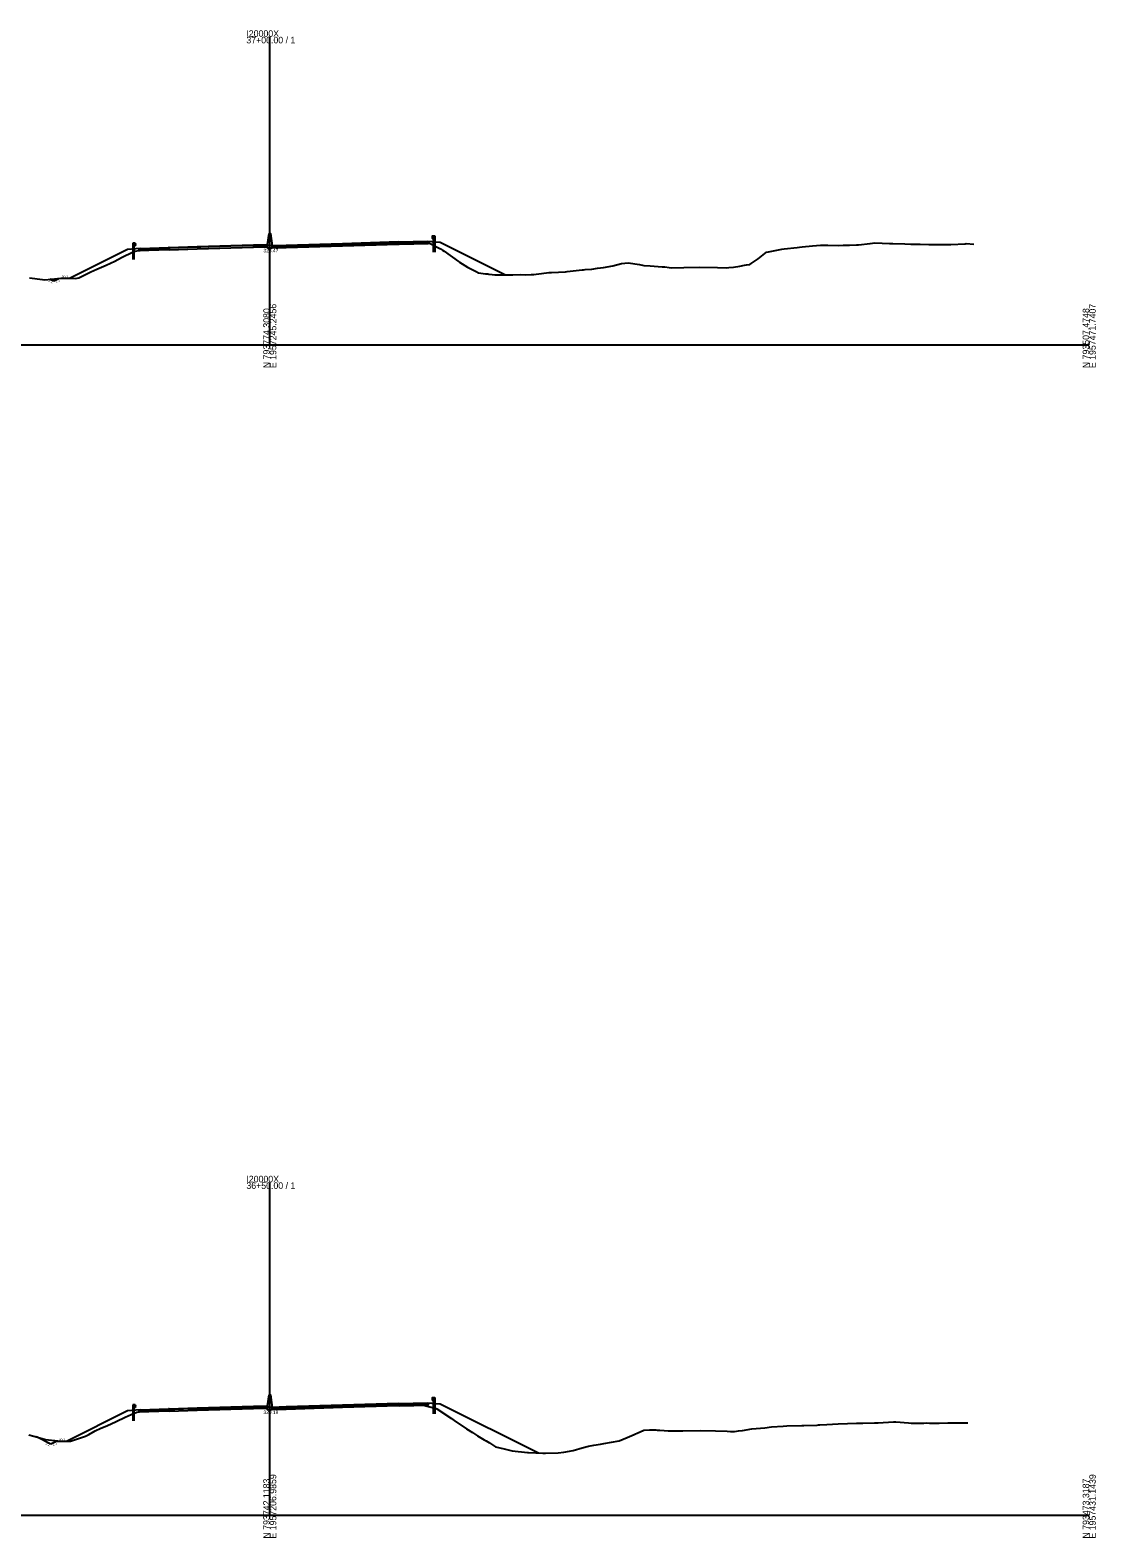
# Model space of a CAD drawing. Extents: x -4026 to 9638, y -10 to 19609.
# Drawn here: x -2752 to -2297, y 6490 to 7134 of the extents above; entities that cross this region are included whole.
import ezdxf

# ---------------------------------------------------------------- set-up
doc = ezdxf.new("R2010")
doc.units = 0
for name, color, linetype in [('RD_GPK_XS_Cell', 7, 'Continuous'), ('RD_XS_Base', 7, 'Continuous'), ('RD_XS_ExGround', 7, 'Continuous'), ('RD_XS_GR', 7, 'Continuous'), ('RD_XS_Greenside', 7, 'Continuous'), ('RD_XS_MedBWall', 7, 'Continuous'), ('RD_XS_Pave', 7, 'Continuous'), ('RD_XS_PaveOvlay', 7, 'Continuous'), ('RD_XS_TX_Elev_EX', 7, 'Continuous'), ('RD_XS_TX_Slope', 7, 'Continuous')]:
    doc.layers.add(name, color=color, linetype=linetype)

msp = doc.modelspace()

# ---------------------------------------------------------------- linework, layer by layer
at = {"layer": 'RD_GPK_XS_Cell'}
for p, q in [((-2650, 7000), (-2650, 7131.54)), ((-3000, 7000), (-2650, 7000)), ((-2650, 7000), (-2300, 7000)), ((-2650, 6500), (-2650, 6642.17)), ((-3000, 6500), (-2650, 6500)), ((-2650, 6500), (-2300, 6500))]:
    msp.add_line(p, q, dxfattribs=at)
at = {"layer": 'RD_XS_Base'}
for points in [[(-2705.75, 7040.76), (-2705.25, 7040.78), (-2693.25, 7041.26)], [(-2705.75, 7040.09), (-2705.75, 7040.76)], [(-2693.25, 7040.59), (-2705.75, 7040.09)], [(-2693.25, 7041.26), (-2693, 7041.26)], [(-2693.25, 7040.59), (-2693.25, 7041.26)], [(-2693, 7040.59), (-2693.25, 7040.59)], [(-2657, 7042.35), (-2681, 7041.63), (-2693, 7041.26)], [(-2693, 7040.59), (-2681, 7040.96), (-2657, 7041.68)], [(-2693, 7041.26), (-2693, 7040.59)], [(-2651, 7042.54), (-2657, 7042.35)], [(-2657, 7042.35), (-2657, 7041.68)], [(-2657, 7041.68), (-2651, 7041.87)], [(-2651, 7041.87), (-2651, 7042.54)], [(-2649, 7041.87), (-2643, 7042.11)], [(-2649, 7041.2), (-2649, 7041.87)], [(-2643, 7041.44), (-2649, 7041.2)], [(-2643, 7042.11), (-2619, 7042.84), (-2595, 7043.55)], [(-2595, 7042.88), (-2619, 7042.17), (-2643, 7041.44)], [(-2643, 7041.44), (-2643, 7042.11)], [(-2595, 7043.55), (-2594.75, 7043.56)], [(-2595, 7042.88), (-2595, 7043.55)], [(-2594.75, 7042.89), (-2595, 7042.88)], [(-2582.25, 7043.94), (-2582.75, 7043.92), (-2594.75, 7043.56)], [(-2594.75, 7043.56), (-2594.75, 7042.89)], [(-2594.75, 7042.89), (-2582.25, 7043.27)], [(-2582.25, 7043.27), (-2582.25, 7043.94)], [(-2705.75, 6544.6), (-2705.25, 6544.62), (-2693.25, 6545.09)], [(-2705.75, 6543.93), (-2705.75, 6544.6)], [(-2693.25, 6544.42), (-2705.75, 6543.93)], [(-2693.25, 6545.09), (-2693, 6545.1)], [(-2693.25, 6544.42), (-2693.25, 6545.09)], [(-2693, 6544.43), (-2693.25, 6544.42)], [(-2657, 6546.18), (-2681, 6545.47), (-2693, 6545.1)], [(-2693, 6544.43), (-2681, 6544.8), (-2657, 6545.51)], [(-2693, 6545.1), (-2693, 6544.43)], [(-2651, 6546.37), (-2657, 6546.18)], [(-2657, 6546.18), (-2657, 6545.51)], [(-2657, 6545.51), (-2651, 6545.7)], [(-2651, 6545.7), (-2651, 6546.37)], [(-2649, 6545.63), (-2643, 6545.87)], [(-2649, 6544.96), (-2649, 6545.63)], [(-2643, 6545.2), (-2649, 6544.96)], [(-2643, 6545.87), (-2619, 6546.59), (-2595, 6547.31)], [(-2595, 6546.64), (-2619, 6545.92), (-2643, 6545.2)], [(-2643, 6545.2), (-2643, 6545.87)], [(-2595, 6547.31), (-2594.75, 6547.32)], [(-2595, 6546.64), (-2595, 6547.31)], [(-2594.75, 6546.65), (-2595, 6546.64)], [(-2582.25, 6547.7), (-2582.75, 6547.68), (-2594.75, 6547.32)], [(-2594.75, 6547.32), (-2594.75, 6546.65)], [(-2594.75, 6546.65), (-2582.25, 6547.03)], [(-2582.25, 6547.03), (-2582.25, 6547.7)]]:
    msp.add_lwpolyline(points, dxfattribs=at)
at = {"layer": 'RD_XS_ExGround'}
for points in [[(-2752.63, 7028.6), (-2747.04, 7027.83), (-2746.07, 7027.78), (-2740.64, 7028.3), (-2739.31, 7028.41), (-2735.87, 7028.46), (-2732.95, 7028.27), (-2731.58, 7028.57), (-2726.39, 7031.08), (-2723.86, 7032.35), (-2719.84, 7033.99), (-2716.13, 7035.63), (-2713.28, 7037.27), (-2708.41, 7039.64), (-2707.49, 7039.97), (-2705.87, 7040.22), (-2705.38, 7040.3), (-2704.4, 7040.44), (-2701.67, 7040.89), (-2699.73, 7041.19), (-2692.96, 7041.45), (-2690.5, 7041.55), (-2680.52, 7041.85), (-2679.43, 7041.88), (-2669.04, 7042.2), (-2667.81, 7042.24), (-2657.07, 7042.54), (-2656.09, 7042.57), (-2654.64, 7042.56), (-2650.59, 7042.53), (-2650, 7042.47), (-2649.36, 7042.41), (-2646.77, 7042.16), (-2642.31, 7042.45), (-2641.42, 7042.51), (-2639.69, 7042.57), (-2638.9, 7042.59), (-2634.58, 7042.72), (-2631.47, 7042.79), (-2630.8, 7042.81), (-2629.66, 7042.83), (-2625.79, 7042.94), (-2618.38, 7043.15), (-2613.15, 7043.28), (-2607.4, 7043.43), (-2604.82, 7043.5), (-2601.27, 7043.61), (-2596.28, 7043.71), (-2592.45, 7043.78), (-2591.54, 7043.8), (-2590.18, 7043.81), (-2586.88, 7043.85), (-2584.78, 7043.85), (-2582.11, 7043.55), (-2577.06, 7040.92), (-2576.24, 7040.35), (-2575.55, 7039.9), (-2569.33, 7035.51), (-2568.99, 7035.28), (-2565.6, 7033.11), (-2561.91, 7031.27), (-2560.79, 7030.7), (-2557.91, 7030.34), (-2556.91, 7030.23), (-2556.39, 7030.2), (-2554.96, 7030), (-2553.88, 7029.9), (-2549.32, 7029.82), (-2546.15, 7029.86), (-2542.76, 7029.95), (-2540.77, 7029.91), (-2538.42, 7029.96), (-2537.22, 7030.03), (-2536.2, 7030.1), (-2530.7, 7030.79), (-2529.64, 7030.87), (-2523.72, 7031.21), (-2522.97, 7031.25), (-2516.53, 7031.97), (-2515.94, 7032.04), (-2515.24, 7032.1), (-2512.39, 7032.24), (-2509.97, 7032.64), (-2507.52, 7032.95), (-2503.41, 7033.67), (-2499.79, 7034.63), (-2496.85, 7034.96), (-2492.06, 7034.26), (-2490.29, 7033.91), (-2487.56, 7033.64), (-2482.39, 7033.31), (-2481.28, 7033.28), (-2479.45, 7033.04), (-2478.25, 7032.91), (-2473.12, 7032.99), (-2466.4, 7033.09), (-2458.82, 7032.95), (-2454.76, 7032.87), (-2453.89, 7032.96), (-2451.98, 7033.15), (-2449.29, 7033.6), (-2447.18, 7033.96), (-2446.44, 7034.09), (-2444.99, 7034.3), (-2444.38, 7034.71), (-2441.44, 7036.66), (-2437.83, 7039.48), (-2436.96, 7039.64), (-2431.27, 7040.87), (-2430.25, 7040.96), (-2424.71, 7041.54), (-2423.71, 7041.62), (-2422.53, 7041.75), (-2418.15, 7042.28), (-2414.8, 7042.52), (-2411.59, 7042.47), (-2407.07, 7042.41), (-2405.03, 7042.49), (-2402.42, 7042.58), (-2399.35, 7042.64), (-2398.47, 7042.67), (-2393.57, 7043.31), (-2391.62, 7043.51), (-2385.36, 7043.19), (-2383.89, 7043.22), (-2378.8, 7043.1), (-2376.17, 7042.99), (-2372.24, 7042.93), (-2368.44, 7042.86), (-2365.68, 7042.84), (-2360.72, 7042.83), (-2359.12, 7042.82), (-2352.99, 7043.17), (-2352.57, 7043.2), (-2349.21, 7042.9)], [(-2752.93, 6534.25), (-2750.77, 6533.73), (-2748.22, 6533.05), (-2745.83, 6532.35), (-2740.54, 6531.76), (-2739.48, 6531.64), (-2735.15, 6531.63), (-2728.69, 6533.71), (-2728.08, 6533.97), (-2727.35, 6534.48), (-2724.53, 6536.04), (-2722.18, 6537.12), (-2719.54, 6538.2), (-2715.67, 6540.01), (-2711.73, 6541.87), (-2709.16, 6543.01), (-2706.78, 6543.94), (-2700.94, 6544.74), (-2699.71, 6544.92), (-2694.32, 6545.13), (-2690.53, 6545.28), (-2683.2, 6545.5), (-2679.47, 6545.62), (-2676.44, 6545.71), (-2667.95, 6545.97), (-2656.94, 6546.3), (-2656.2, 6546.32), (-2655.69, 6546.32), (-2651.14, 6546.29), (-2650, 6546.19), (-2648.64, 6546.07), (-2646.81, 6545.9), (-2642.42, 6546.23), (-2641.56, 6546.29), (-2639.58, 6546.35), (-2638.66, 6546.38), (-2635.78, 6546.47), (-2632.24, 6546.55), (-2630.65, 6546.58), (-2629.54, 6546.6), (-2621.86, 6546.81), (-2618.31, 6546.91), (-2607.95, 6547.16), (-2607.28, 6547.18), (-2602.87, 6547.29), (-2600.45, 6547.35), (-2599.07, 6547.36), (-2591.78, 6547.39), (-2588.54, 6547.33), (-2587.55, 6547.31), (-2587.12, 6547.3), (-2586.08, 6547.3), (-2585.46, 6547.22), (-2578.95, 6545.61), (-2578.62, 6545.39), (-2572.44, 6541.22), (-2571.88, 6540.86), (-2571.21, 6540.38), (-2565.93, 6536.86), (-2563.4, 6535.26), (-2561.23, 6533.88), (-2558.37, 6532.14), (-2557.57, 6531.74), (-2556.22, 6530.88), (-2553.63, 6529.19), (-2549.91, 6528.34), (-2547.03, 6527.56), (-2546.4, 6527.49), (-2539.88, 6526.72), (-2539.42, 6526.71), (-2533.37, 6526.5), (-2532.17, 6526.45), (-2526.86, 6526.58), (-2524.36, 6526.91), (-2520.35, 6527.67), (-2516.56, 6528.69), (-2513.84, 6529.44), (-2511.53, 6529.91), (-2508.75, 6530.39), (-2507.33, 6530.61), (-2500.82, 6531.77), (-2497.33, 6533.22), (-2494.31, 6534.52), (-2493.78, 6534.8), (-2493.14, 6535.06), (-2490.23, 6536.33), (-2487.8, 6536.49), (-2485.13, 6536.43), (-2484.56, 6536.37), (-2483.36, 6536.28), (-2481.51, 6536.14), (-2479.88, 6536.08), (-2478.41, 6536.03), (-2473.58, 6536.07), (-2466.18, 6536.14), (-2459.6, 6535.99), (-2454.66, 6535.87), (-2453.14, 6535.8), (-2451.55, 6535.72), (-2449.81, 6535.99), (-2448.15, 6536.11), (-2444.08, 6536.85), (-2442.23, 6537.08), (-2438.49, 6537.35), (-2435.72, 6537.68), (-2430.68, 6538.02), (-2429.21, 6538.13), (-2422.7, 6538.3), (-2421.82, 6538.33), (-2416.19, 6538.5), (-2415.68, 6538.53), (-2415.07, 6538.58), (-2412.13, 6538.77), (-2409.68, 6538.93), (-2407.26, 6539.05), (-2403.17, 6539.15), (-2399.45, 6539.28), (-2396.66, 6539.33), (-2391.64, 6539.39), (-2390.14, 6539.4), (-2383.63, 6539.93), (-2382.62, 6539.84), (-2377.12, 6539.4), (-2376.03, 6539.36), (-2370.61, 6539.35), (-2369.53, 6539.39), (-2368.22, 6539.34), (-2365.98, 6539.36), (-2364.1, 6539.36), (-2360.42, 6539.41), (-2357.59, 6539.44), (-2352.61, 6539.47), (-2351.78, 6539.46)]]:
    msp.add_lwpolyline(points, dxfattribs=at)
at = {"layer": 'RD_XS_GR'}
for points in [[(-2580.51, 7046.49), (-2580.75, 7046.19)], [(-2580.51, 7045.31), (-2580.51, 7046.49)], [(-2580.51, 7046.49), (-2580.02, 7046.49)], [(-2580.02, 7046.49), (-2579.52, 7046.49)], [(-2580.02, 7044.03), (-2580.02, 7046.49)], [(-2580.02, 7046.49), (-2580.02, 7045.31)], [(-2579.52, 7046.49), (-2579.52, 7043.99)], [(-2707.98, 7043.36), (-2708.48, 7043.36)], [(-2708.48, 7043.36), (-2708.48, 7040.86)], [(-2707.98, 7040.9), (-2708.48, 7040.86)], [(-2708.48, 7040.86), (-2707.98, 7040.9)], [(-2708.48, 7040.86), (-2708.48, 7036.4)], [(-2707.98, 7040.9), (-2707.98, 7043.36)], [(-2707.49, 7043.36), (-2707.98, 7043.36)], [(-2707.98, 7043.36), (-2707.98, 7042.18)], [(-2707.98, 7042.18), (-2707.49, 7042.18)], [(-2707.98, 7036.4), (-2707.98, 7040.9)], [(-2707.49, 7043.36), (-2707.25, 7043.06)], [(-2707.49, 7042.18), (-2707.49, 7043.36)], [(-2707.25, 7042.48), (-2707.49, 7042.18)], [(-2707.25, 7043.06), (-2707.48, 7042.76)], [(-2707.48, 7042.76), (-2707.25, 7042.48)], [(-2580.75, 7046.19), (-2580.52, 7045.89)], [(-2580.52, 7045.89), (-2580.75, 7045.61)], [(-2580.75, 7045.61), (-2580.51, 7045.31)], [(-2580.02, 7045.31), (-2580.51, 7045.31)], [(-2580.02, 7039.53), (-2580.02, 7044.03)], [(-2580.02, 7044.03), (-2579.52, 7043.99)], [(-2579.52, 7043.99), (-2580.02, 7044.03)], [(-2579.52, 7043.99), (-2579.52, 7039.53)], [(-2707.98, 6547.19), (-2708.48, 6547.19)], [(-2708.48, 6547.19), (-2708.48, 6544.69)], [(-2707.98, 6544.73), (-2708.48, 6544.69)], [(-2708.48, 6544.69), (-2707.98, 6544.73)], [(-2708.48, 6544.69), (-2708.48, 6540.23)], [(-2707.98, 6544.73), (-2707.98, 6547.19)], [(-2707.49, 6547.19), (-2707.98, 6547.19)], [(-2707.98, 6547.19), (-2707.98, 6546.01)], [(-2707.98, 6546.01), (-2707.49, 6546.01)], [(-2707.98, 6540.23), (-2707.98, 6544.73)], [(-2707.49, 6547.19), (-2707.25, 6546.89)], [(-2707.49, 6546.01), (-2707.49, 6547.19)], [(-2707.25, 6546.31), (-2707.49, 6546.01)], [(-2707.25, 6546.89), (-2707.48, 6546.59)], [(-2707.48, 6546.59), (-2707.25, 6546.31)], [(-2580.51, 6550.25), (-2580.75, 6549.95)], [(-2580.75, 6549.95), (-2580.52, 6549.65)], [(-2580.52, 6549.65), (-2580.75, 6549.36)], [(-2580.75, 6549.36), (-2580.51, 6549.06)], [(-2580.51, 6549.06), (-2580.51, 6550.25)], [(-2580.51, 6550.25), (-2580.02, 6550.25)], [(-2580.02, 6549.06), (-2580.51, 6549.06)], [(-2580.02, 6550.25), (-2579.52, 6550.25)], [(-2580.02, 6547.79), (-2580.02, 6550.25)], [(-2580.02, 6550.25), (-2580.02, 6549.06)], [(-2580.02, 6543.29), (-2580.02, 6547.79)], [(-2580.02, 6547.79), (-2579.52, 6547.74)], [(-2579.52, 6547.74), (-2580.02, 6547.79)], [(-2579.52, 6550.25), (-2579.52, 6547.74)], [(-2579.52, 6547.74), (-2579.52, 6543.29)]]:
    msp.add_lwpolyline(points, dxfattribs=at)
at = {"layer": 'RD_XS_Greenside'}
for p, q in [((-2742.27, 7027.17), (-2743.9, 7027.99)), ((-2740.27, 7028.17), (-2742.27, 7027.17)), ((-2735.27, 7028.42), (-2740.27, 7028.17)), ((-2743.52, 6530.38), (-2749.61, 6533.42)), ((-2741.52, 6531.38), (-2743.52, 6530.38)), ((-2736.52, 6531.63), (-2741.52, 6531.38))]:
    msp.add_line(p, q, dxfattribs=at)
for points in [[(-2707.25, 7040.96), (-2710.75, 7040.68), (-2735.27, 7028.42)], [(-2705.25, 7041.12), (-2707.25, 7040.96)], [(-2582.75, 7044.26), (-2580.75, 7044.09)], [(-2580.75, 7044.09), (-2577.25, 7043.8), (-2549.29, 7029.82)], [(-2707.25, 6544.79), (-2710.75, 6544.51), (-2736.52, 6531.63)], [(-2705.25, 6544.95), (-2707.25, 6544.79)], [(-2582.75, 6548.01), (-2580.75, 6547.85)], [(-2580.75, 6547.85), (-2577.25, 6547.56), (-2535.27, 6526.57)]]:
    msp.add_lwpolyline(points, dxfattribs=at)
at = {"layer": 'RD_XS_MedBWall'}
for points in [[(-2651, 7042.86), (-2650.25, 7047.53)], [(-2650.25, 7047.53), (-2649.75, 7047.53), (-2649, 7042.2)], [(-2651, 7041.2), (-2651, 7042.54), (-2651, 7042.86)], [(-2649, 7041.2), (-2651, 7041.2)], [(-2649, 7042.2), (-2649, 7041.87), (-2649, 7041.2)], [(-2651, 6546.7), (-2650.25, 6551.37)], [(-2650.25, 6551.37), (-2649.75, 6551.37), (-2649, 6545.96)], [(-2651, 6544.96), (-2651, 6546.37), (-2651, 6546.7)], [(-2649, 6544.96), (-2651, 6544.96)], [(-2649, 6545.96), (-2649, 6545.63), (-2649, 6544.96)]]:
    msp.add_lwpolyline(points, dxfattribs=at)
at = {"layer": 'RD_XS_Pave'}
for points in [[(-2705.25, 7040.95), (-2693.25, 7041.43)], [(-2693.25, 7041.26), (-2705.25, 7040.78)], [(-2705.25, 7040.78), (-2705.25, 7040.95)], [(-2693.25, 7041.43), (-2693, 7041.43)], [(-2693.25, 7041.26), (-2693.25, 7041.43)], [(-2693, 7041.26), (-2693.25, 7041.26)], [(-2693, 7041.43), (-2681, 7041.8), (-2657, 7042.52)], [(-2657, 7042.35), (-2681, 7041.63), (-2693, 7041.26)], [(-2693, 7041.43), (-2693, 7041.26)], [(-2657, 7042.52), (-2651, 7042.71)], [(-2651, 7042.54), (-2657, 7042.35)], [(-2657, 7042.52), (-2657, 7042.35)], [(-2651, 7042.71), (-2651, 7042.54)], [(-2643, 7042.28), (-2649, 7042.04)], [(-2649, 7041.87), (-2643, 7042.11)], [(-2649, 7042.04), (-2649, 7041.87)], [(-2595, 7043.72), (-2619, 7043), (-2643, 7042.28)], [(-2643, 7042.11), (-2619, 7042.84), (-2595, 7043.55)], [(-2643, 7042.28), (-2643, 7042.11)], [(-2595, 7043.72), (-2594.75, 7043.73)], [(-2595, 7043.55), (-2595, 7043.72)], [(-2594.75, 7043.56), (-2595, 7043.55)], [(-2582.75, 7044.09), (-2594.75, 7043.73)], [(-2594.75, 7043.56), (-2582.75, 7043.92)], [(-2594.75, 7043.73), (-2594.75, 7043.56)], [(-2582.75, 7043.92), (-2582.75, 7044.09)], [(-2705.25, 6544.79), (-2693.25, 6545.26)], [(-2693.25, 6545.09), (-2705.25, 6544.62)], [(-2705.25, 6544.62), (-2705.25, 6544.79)], [(-2693.25, 6545.26), (-2693, 6545.27)], [(-2693.25, 6545.09), (-2693.25, 6545.26)], [(-2693, 6545.1), (-2693.25, 6545.09)], [(-2693, 6545.27), (-2681, 6545.63), (-2657, 6546.35)], [(-2657, 6546.18), (-2681, 6545.47), (-2693, 6545.1)], [(-2693, 6545.27), (-2693, 6545.1)], [(-2657, 6546.35), (-2651, 6546.54)], [(-2651, 6546.37), (-2657, 6546.18)], [(-2657, 6546.35), (-2657, 6546.18)], [(-2651, 6546.54), (-2651, 6546.37)], [(-2643, 6546.04), (-2649, 6545.8)], [(-2649, 6545.63), (-2643, 6545.87)], [(-2649, 6545.8), (-2649, 6545.63)], [(-2595, 6547.48), (-2619, 6546.76), (-2643, 6546.04)], [(-2643, 6545.87), (-2619, 6546.59), (-2595, 6547.31)], [(-2643, 6546.04), (-2643, 6545.87)], [(-2595, 6547.48), (-2594.75, 6547.49)], [(-2595, 6547.31), (-2595, 6547.48)], [(-2594.75, 6547.32), (-2595, 6547.31)], [(-2582.75, 6547.85), (-2594.75, 6547.49)], [(-2594.75, 6547.32), (-2582.75, 6547.68)], [(-2594.75, 6547.49), (-2594.75, 6547.32)], [(-2582.75, 6547.68), (-2582.75, 6547.85)]]:
    msp.add_lwpolyline(points, dxfattribs=at)
at = {"layer": 'RD_XS_PaveOvlay'}
for points in [[(-2705.25, 7041.12), (-2693.25, 7041.6)], [(-2693.25, 7041.43), (-2705.25, 7040.95)], [(-2705.25, 7040.95), (-2705.25, 7041.12)], [(-2693.25, 7041.6), (-2693.25, 7041.43)], [(-2693, 7041.6), (-2693.25, 7041.6)], [(-2693.25, 7041.43), (-2693, 7041.43)], [(-2693, 7041.6), (-2681, 7041.96), (-2657, 7042.68)], [(-2657, 7042.52), (-2681, 7041.8), (-2693, 7041.43)], [(-2693, 7041.43), (-2693, 7041.6)], [(-2657, 7042.68), (-2651, 7042.86)], [(-2651, 7042.71), (-2657, 7042.52)], [(-2657, 7042.68), (-2657, 7042.52)], [(-2651, 7042.86), (-2651, 7042.71)], [(-2643, 7042.45), (-2649, 7042.2)], [(-2649, 7042.04), (-2643, 7042.28)], [(-2649, 7042.2), (-2649, 7042.04)], [(-2595, 7043.89), (-2619, 7043.17), (-2643, 7042.45)], [(-2643, 7042.28), (-2619, 7043), (-2595, 7043.72)], [(-2643, 7042.45), (-2643, 7042.28)], [(-2595, 7043.89), (-2594.75, 7043.9)], [(-2595, 7043.72), (-2595, 7043.89)], [(-2594.75, 7043.73), (-2595, 7043.72)], [(-2594.75, 7043.9), (-2582.75, 7044.26)], [(-2582.75, 7044.09), (-2594.75, 7043.73)], [(-2594.75, 7043.9), (-2594.75, 7043.73)], [(-2582.75, 7044.26), (-2582.75, 7044.09)], [(-2705.25, 6544.95), (-2693.25, 6545.43)], [(-2693.25, 6545.26), (-2705.25, 6544.79)], [(-2705.25, 6544.79), (-2705.25, 6544.95)], [(-2693, 6545.44), (-2693.25, 6545.43)], [(-2693.25, 6545.43), (-2693.25, 6545.26)], [(-2693.25, 6545.26), (-2693, 6545.27)], [(-2693, 6545.44), (-2681, 6545.8), (-2657, 6546.52)], [(-2657, 6546.35), (-2681, 6545.63), (-2693, 6545.27)], [(-2693, 6545.27), (-2693, 6545.44)], [(-2657, 6546.52), (-2651, 6546.7)], [(-2651, 6546.54), (-2657, 6546.35)], [(-2657, 6546.52), (-2657, 6546.35)], [(-2651, 6546.7), (-2651, 6546.54)], [(-2643, 6546.21), (-2649, 6545.96)], [(-2649, 6545.8), (-2643, 6546.04)], [(-2649, 6545.96), (-2649, 6545.8)], [(-2595, 6547.65), (-2619, 6546.93), (-2643, 6546.21)], [(-2643, 6546.04), (-2619, 6546.76), (-2595, 6547.48)], [(-2643, 6546.21), (-2643, 6546.04)], [(-2595, 6547.48), (-2595, 6547.65)], [(-2595, 6547.65), (-2594.75, 6547.65)], [(-2594.75, 6547.49), (-2595, 6547.48)], [(-2594.75, 6547.65), (-2582.75, 6548.01)], [(-2582.75, 6547.85), (-2594.75, 6547.49)], [(-2594.75, 6547.65), (-2594.75, 6547.49)], [(-2582.75, 6548.01), (-2582.75, 6547.85)]]:
    msp.add_lwpolyline(points, dxfattribs=at)

# ---------------------------------------------------------------- texts
at = {"layer": 'RD_GPK_XS_Cell'}
for s, p in [('37+00.00 / 1', (-2660, 7128.74)), ('I20000X', (-2660, 7131.54)), ('36+50.00 / 1', (-2660, 6639.37)), ('I20000X', (-2660, 6642.17))]:
    msp.add_text(s, height=2.8, dxfattribs=at).set_placement(p)
for s, p in [('N 793774.3080', (-2650, 6990)), ('E 1957245.2456', (-2647.2, 6990)), ('N 793507.4748', (-2300, 6990)), ('E 1957471.7407', (-2297.2, 6990)), ('N 793742.1183', (-2650, 6490)), ('E 1957206.9859', (-2647.2, 6490)), ('N 793473.3187', (-2300, 6490)), ('E 1957431.1439', (-2297.2, 6490))]:
    msp.add_text(s, height=2.8, rotation=90, dxfattribs=at).set_placement(p)
at = {"layer": 'RD_XS_TX_Elev_EX'}
for s, p in [('328.47', (-2652.68, 7039.47)), ('329.19', (-2652.69, 6543.19))]:
    msp.add_text(s, height=1.5, dxfattribs=at).set_placement(p)
at = {"layer": 'RD_XS_TX_Slope'}
for s, rotation, p in [('2:1', 333.43495, (-2744.62, 7027.06)), ('2:1', 26.56505, (-2741.19, 7026.34)), ('20:1', 2.86241, (-2738.82, 7028.49)), ('2:1', 333.43495, (-2745.87, 6530.27)), ('2:1', 26.56505, (-2742.45, 6529.55)), ('20:1', 2.86241, (-2740.08, 6531.7))]:
    msp.add_text(s, height=1, rotation=rotation, dxfattribs=at).set_placement(p)

doc.saveas('drawing.dxf')
